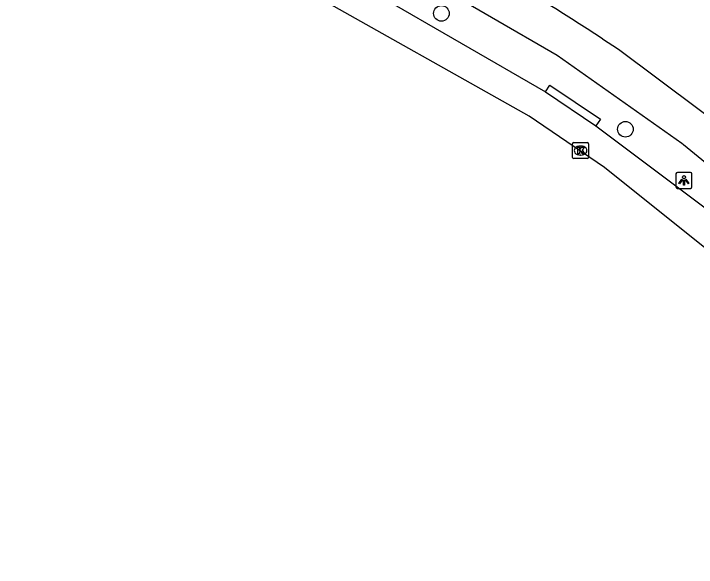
# Model space of a CAD drawing. Extents: x 159888 to 160757, y 384031 to 384746.
# Drawn here: x 160585.25 to 160627.82, y 384120.85 to 384155.34 of the extents above; entities that cross this region are included whole.
import ezdxf

# ---------------------------------------------------------------- set-up
doc = ezdxf.new("R2010")
doc.units = 0
for name, color, linetype in [('IMGEO_Boom', 7, 'Continuous'), ('IMGEO_Fietspad_open', 7, 'Continuous'), ('IMGEO_Kolk', 7, 'Continuous'), ('IMGEO_Lichtpunt', 7, 'Continuous'), ('IMGEO_Parkeervlak_open', 7, 'Continuous'), ('IMGEO_Rijbaan_lokaal_gesloten', 7, 'Continuous'), ('IMGEO_Voetpad_open', 7, 'Continuous')]:
    doc.layers.add(name, color=color, linetype=linetype)

msp = doc.modelspace()

# ---------------------------------------------------------------- linework, layer by layer
at = {"layer": 'IMGEO_Boom'}
for centre in [(160611.924, 384155.359), (160623.399, 384148.142)]:
    msp.add_circle(centre, 0.489, dxfattribs=at)
at = {"layer": 'IMGEO_Fietspad_open'}
for points in [[(160653.531, 384121.427), (160650.976, 384123.919), (160647.569, 384127.382), (160639.805, 384135.708), (160633.67, 384141.723), (160627.022, 384147.166), (160626.914, 384147.247), (160619.146, 384152.733), (160610.945, 384157.489), (160601.927, 384161.637), (160595.173, 384164.132), (160588.34, 384166.147), (160585.248, 384166.845)], [(160621.972, 384153.776), (160622.968, 384153.13), (160630.559, 384147.466), (160630.924, 384147.184), (160636.822, 384142.151), (160642.248, 384136.612), (160649.446, 384128.916), (160657.782, 384120.848)]]:
    msp.add_lwpolyline(points, dxfattribs=at)
msp.add_arc((160563.251, 384065.103), 106.354, 56.48656, 66.42897, dxfattribs=at)
at = {"layer": 'IMGEO_Kolk'}
for p, q in [((160620.101, 384146.39), (160620.101, 384147.242)), ((160620.176, 384147.316), (160621.028, 384147.316)), ((160620.589, 384147.096), (160620.614, 384147.096)), ((160621.102, 384147.242), (160621.102, 384146.39)), ((160621.028, 384146.316), (160620.176, 384146.316)), ((160620.612, 384146.536), (160620.587, 384146.536))]:
    msp.add_line(p, q, dxfattribs=at)
for points in [[(160620.101, 384146.39), (160620.101, 384147.242)], [(160620.176, 384147.316), (160621.028, 384147.316)], [(160621.102, 384147.242), (160621.102, 384146.39)], [(160620.422, 384147.016), (160620.545, 384147.016), (160620.545, 384146.865), (160620.675, 384147.016), (160620.839, 384147.016), (160620.693, 384146.865), (160620.846, 384146.616), (160620.694, 384146.616), (160620.609, 384146.78), (160620.545, 384146.713), (160620.545, 384146.616), (160620.422, 384146.616), (160620.422, 384147.016)], [(160621.028, 384146.316), (160620.176, 384146.316)]]:
    msp.add_lwpolyline(points, dxfattribs=at)
for centre, start, end in [((160620.178, 384147.24), 91.552, 178.448), ((160620.178, 384147.24), 91.552, 178.448), ((160621.026, 384147.24), 1.552, 88.448), ((160621.026, 384147.24), 1.552, 88.448), ((160620.178, 384146.392), 181.552, 268.448), ((160620.178, 384146.392), 181.552, 268.448), ((160621.026, 384146.392), 271.552, 358.448), ((160621.026, 384146.392), 271.552, 358.448)]:
    msp.add_arc(centre, 0.0765, start, end, dxfattribs=at)
for centre, major_axis, ratio, start_param, end_param in [((160620.588, 384146.816), (-0.387, 0.002), 0.722429, 4.712389, 7.853982), ((160620.613, 384146.816), (-0.39, 0.002), 0.717154, 1.570796, 4.712389)]:
    msp.add_ellipse(centre, major_axis=major_axis, ratio=ratio, start_param=start_param, end_param=end_param, dxfattribs=at)
at = {"layer": 'IMGEO_Lichtpunt'}
for p, q in [((160627.454, 384145.454), (160626.646, 384145.454)), ((160627.454, 384145.454), (160626.646, 384145.454)), ((160626.552, 384145.359), (160626.552, 384144.552)), ((160626.552, 384145.359), (160626.552, 384144.552)), ((160627.548, 384144.552), (160627.548, 384145.359)), ((160627.548, 384144.552), (160627.548, 384145.359)), ((160626.646, 384144.458), (160627.454, 384144.458)), ((160626.646, 384144.458), (160627.454, 384144.458))]:
    msp.add_line(p, q, dxfattribs=at)
for points in [[(160626.926, 384145.023), (160626.965, 384144.995), (160626.777, 384144.733), (160626.739, 384144.76), (160626.926, 384145.023)], [(160627.028, 384144.975), (160627.075, 384144.975), (160627.075, 384144.653), (160627.028, 384144.653), (160627.028, 384144.975)], [(160627.138, 384144.995), (160627.176, 384145.022), (160627.363, 384144.76), (160627.324, 384144.732), (160627.138, 384144.995)]]:
    msp.add_lwpolyline(points, dxfattribs=at)
msp.add_circle((160627.051, 384145.157), 0.0994, dxfattribs=at)
for centre, start, end in [((160626.646, 384145.359), 90, 180), ((160626.646, 384145.359), 90, 180), ((160627.454, 384145.359), 0, 90), ((160627.454, 384145.359), 0, 90), ((160626.646, 384144.552), 180, 270), ((160626.646, 384144.552), 180, 270), ((160627.454, 384144.552), 270, 0), ((160627.454, 384144.552), 270, 360)]:
    msp.add_arc(centre, 0.0946, start, end, dxfattribs=at)
at = {"layer": 'IMGEO_Parkeervlak_open'}
for points in [[(160607.898, 384156.566), (160618.416, 384150.467)], [(160621.56, 384148.357), (160629.366, 384142.504), (160632.834, 384139.638), (160639.073, 384133.723), (160644.024, 384128.492), (160644.049, 384128.459), (160644.099, 384128.384), (160644.142, 384128.305), (160644.178, 384128.223), (160644.206, 384128.138), (160644.226, 384128.051), (160644.239, 384127.962), (160644.243, 384127.873), (160644.24, 384127.783), (160644.178, 384126.487), (160644.179, 384126.319), (160644.196, 384126.151), (160644.227, 384125.986), (160644.273, 384125.824), (160644.333, 384125.667), (160644.407, 384125.516), (160644.495, 384125.373), (160644.594, 384125.237)]]:
    msp.add_lwpolyline(points, dxfattribs=at)
at = {"layer": 'IMGEO_Rijbaan_lokaal_gesloten'}
msp.add_lwpolyline([(160644.594, 384125.237), (160637.241, 384133.031), (160631.864, 384137.964), (160628.452, 384140.673), (160622.096, 384145.751), (160617.387, 384148.958), (160603.574, 384156.748), (160594.033, 384161.51), (160591.733, 384162.456)], dxfattribs=at)
at = {"layer": 'IMGEO_Voetpad_open'}
for points in [[(160618.416, 384150.467), (160618.694, 384150.882), (160621.838, 384148.773), (160621.56, 384148.357)], [(160618.416, 384150.467), (160621.56, 384148.357)]]:
    msp.add_lwpolyline(points, dxfattribs=at)

doc.saveas('drawing.dxf')
